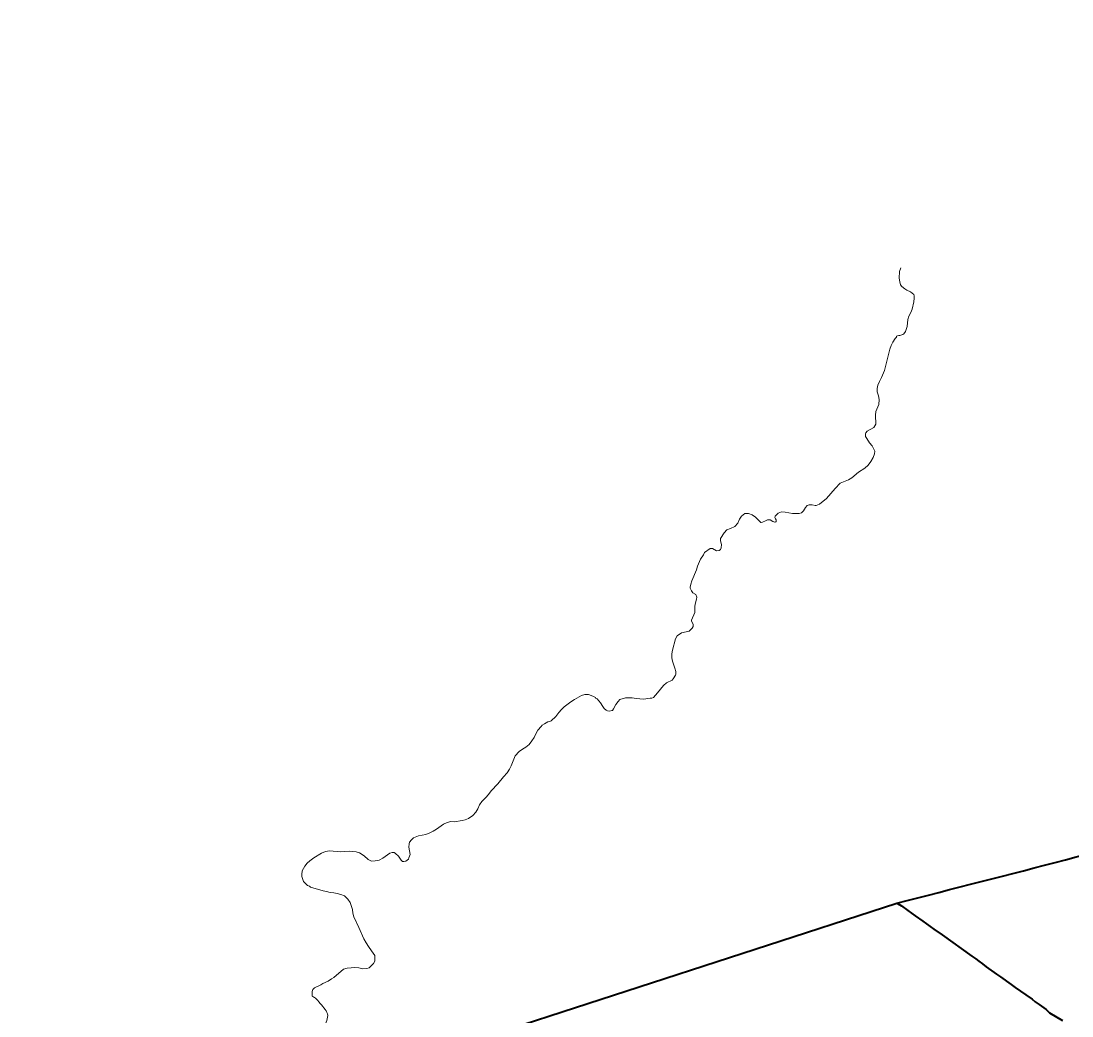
# Model space of a CAD drawing. Extents: x 553962 to 842807, y 8883888 to 9032388.
# Drawn here: x 594883 to 596517, y 8916524 to 8918071 of the extents above; entities that cross this region are included whole.
import ezdxf

# ---------------------------------------------------------------- set-up
doc = ezdxf.new("R2010")
doc.units = 0
doc.header["$LTSCALE"] = 200
doc.layers.add('6', color=7, linetype='Continuous', lineweight=13)

msp = doc.modelspace()

# ---------------------------------------------------------------- linework, layer by layer
at = {"layer": '6', "lineweight": 40}
msp.add_line((590967.2, 8914985.2), (596244.3, 8916699.1), dxfattribs=at)
at = {"layer": '6'}
for points in [[(596250.8, 8917687.3), (596248.7, 8917681.4), (596248.1, 8917671), (596249, 8917665.2), (596250.3, 8917660.7), (596252.4, 8917658.3), (596257.1, 8917654.4), (596260, 8917652.4), (596265.8, 8917650), (596270.7, 8917645.6), (596271.6, 8917643.7), (596271.6, 8917639.8), (596271.1, 8917634.4), (596268.2, 8917622.7), (596266.4, 8917617.8), (596263.4, 8917612), (596261.6, 8917606.8), (596260.5, 8917595.7), (596257.9, 8917588.2), (596255.4, 8917584.5), (596254.1, 8917583.7), (596249.3, 8917582.1), (596247.7, 8917582.2), (596245.3, 8917581.6), (596243.9, 8917580.7), (596243.9, 8917579.6), (596241.9, 8917577.3), (596238.1, 8917571.8), (596235.6, 8917566.4), (596233.7, 8917560.8), (596225.3, 8917527.3), (596220.9, 8917516.5), (596217.8, 8917510.6), (596215.1, 8917504.6), (596213.8, 8917499.6), (596214, 8917494.4), (596216, 8917488.3), (596217.2, 8917482.2), (596216.5, 8917474.5), (596212, 8917463.7), (596211.4, 8917457.9), (596212, 8917444.1), (596208.6, 8917438.8), (596198.3, 8917433.1), (596196.1, 8917430.4), (596195.8, 8917429.7), (596196, 8917424.9), (596198, 8917421.9), (596202, 8917414.9), (596206.1, 8917410.2), (596210.3, 8917401.9), (596209.8, 8917398), (596207.8, 8917392.2), (596204.3, 8917386.2), (596200.2, 8917380.3), (596194.8, 8917375.6), (596184.8, 8917369.3), (596174.7, 8917360.8), (596169.5, 8917357.7), (596156.6, 8917352.1), (596148.4, 8917343.8), (596135.3, 8917328.5), (596124.4, 8917319.8), (596118.9, 8917317.7), (596117.4, 8917317.7), (596113, 8917318.7), (596108, 8917318.5), (596105.3, 8917317.5), (596102.6, 8917314.5), (596099.2, 8917309.4), (596096.2, 8917306.2), (596092.9, 8917305.2), (596082.5, 8917305), (596071, 8917307.3), (596065.1, 8917307.5), (596059.9, 8917305.8), (596055.6, 8917301.1), (596055.1, 8917299.1), (596056.1, 8917296.6), (596057.1, 8917295.3), (596057.1, 8917292.5), (596056.6, 8917291.9), (596055.6, 8917291.5), (596054.9, 8917291.5), (596052, 8917292.5), (596047.6, 8917295.3), (596044.3, 8917295.4), (596043.6, 8917295.2), (596040.6, 8917293.5), (596035.6, 8917291.4), (596033.7, 8917290.9), (596033, 8917291.3), (596024.9, 8917299.5), (596019.8, 8917302.8), (596014.1, 8917305.2), (596009.1, 8917305.2), (596008.2, 8917305), (596002.9, 8917301.2), (595999.8, 8917296.2), (595997.1, 8917290.3), (595992.6, 8917285.1)], [(595992.6, 8917285.1), (595992.6, 8917285.1), (595986, 8917282), (595980.3, 8917279.9), (595975.9, 8917274.9), (595970.5, 8917266.3), (595970.4, 8917262.8), (595971.7, 8917256.9), (595971.4, 8917251.8), (595970.4, 8917249.2), (595968.2, 8917247.5), (595964.2, 8917247.1), (595957.9, 8917250.8), (595954.3, 8917250.6), (595945.7, 8917244.3), (595943.8, 8917240.9), (595939.2, 8917234.2), (595934.7, 8917223), (595933.1, 8917217.3), (595925.8, 8917200.6), (595924.2, 8917195.2), (595923, 8917190.3), (595923.1, 8917189.1), (595925.2, 8917184.7), (595927.4, 8917181.8), (595932.2, 8917178.9), (595933.5, 8917175.1), (595933.1, 8917172.1), (595931.4, 8917166.4), (595930.6, 8917161), (595930.6, 8917151)], [(595930.6, 8917151), (595925.3, 8917139.2), (595925.5, 8917138.4), (595927.9, 8917132.6), (595927.8, 8917129.4), (595926.4, 8917126.7), (595921.8, 8917122.2), (595909.9, 8917119.5), (595902.8, 8917114.8), (595900.6, 8917110.3), (595895.6, 8917092.5), (595894.9, 8917086.6), (595894.9, 8917080.8), (595895.8, 8917075.3), (595899.5, 8917064.5), (595900.8, 8917059.1), (595900.8, 8917055.3), (595900.3, 8917053.4), (595897, 8917047.9), (595895.5, 8917045.9), (595886.5, 8917041.5), (595881.7, 8917037.4), (595872.7, 8917026.1), (595866.1, 8917019.1), (595863.7, 8917017.9), (595861.3, 8917017.8), (595850.5, 8917016.4), (595844.8, 8917017), (595839.2, 8917017.2), (595833, 8917018.5), (595822.7, 8917018.5), (595814, 8917015.7), (595811.2, 8917012.6), (595807.6, 8917008), (595804.1, 8917001.3), (595802.3, 8916998.8), (595801.6, 8916998.5), (595797.7, 8916997.6), (595794.9, 8916998.2), (595792.6, 8916999.3), (595789.7, 8917001.9), (595787.4, 8917004.8), (595783.9, 8917010.5), (595778.5, 8917017.1), (595776.8, 8917017.5), (595775.9, 8917018.8), (595772.1, 8917021), (595765.3, 8917023.8), (595759.6, 8917023.8), (595754.2, 8917022), (595743.2, 8917015.9), (595737.9, 8917012.4), (595727.4, 8917004.5), (595723.2, 8917000.5), (595718.9, 8916995.4), (595714.4, 8916989.4), (595706.9, 8916982.7), (595706.2, 8916982.2), (595701.9, 8916981.1), (595696.7, 8916978.2), (595692.9, 8916975.7), (595691.4, 8916973.6), (595686.2, 8916968), (595683.2, 8916962.4), (595680.7, 8916956.7)], [(595680.7, 8916956.7), (595677.2, 8916951.3), (595673, 8916945.9), (595667.6, 8916941.7), (595662.7, 8916938.8), (595657.4, 8916935.1), (595651.2, 8916928.3), (595644.9, 8916912.5), (595642.6, 8916907.3), (595642.6, 8916907.3), (595638.8, 8916901.8), (595633.1, 8916895.6), (595624.1, 8916884.5), (595614, 8916873.5), (595609.5, 8916867.8), (595605.7, 8916863.5), (595599.3, 8916857.1), (595595.9, 8916851.8), (595593.3, 8916846), (595590.2, 8916840.6), (595585.5, 8916835.2), (595578.8, 8916830.7), (595573.4, 8916828.7), (595568.7, 8916827.4), (595556.8, 8916825.3), (595551, 8916826), (595545.6, 8916824.6), (595539.8, 8916821.7), (595529, 8916814), (595523.8, 8916810.8), (595518.6, 8916808.3), (595512.2, 8916806), (595501, 8916804), (595493, 8916800.5), (595489.8, 8916797.5), (595487.1, 8916794.1), (595486.5, 8916791.4)], [(595486.5, 8916791.4), (595485.9, 8916786.1), (595487.1, 8916780.3), (595487.9, 8916774.8), (595486.1, 8916769.5), (595485.1, 8916767.7), (595481.4, 8916764.4), (595478.3, 8916763.6), (595476, 8916764), (595473.8, 8916766.1), (595469.7, 8916772.2), (595465.4, 8916776.5), (595463, 8916777.9), (595459.9, 8916777.9), (595456.5, 8916776.8), (595445.4, 8916768.9), (595439.5, 8916765.8), (595433.6, 8916764.9), (595427.6, 8916764.3), (595422.4, 8916766.9), (595416.5, 8916772.4), (595409, 8916777.5), (595404.1, 8916778.8), (595398.9, 8916779.5), (595392.9, 8916780), (595386.3, 8916779.2), (595380.3, 8916778.8), (595362.5, 8916780.4), (595356.3, 8916779.2), (595350.2, 8916776.7), (595338.4, 8916769.8), (595331.8, 8916764.8), (595327.7, 8916761), (595324.2, 8916756.4), (595320.2, 8916749.1), (595319.3, 8916743.8), (595319.3, 8916740.6), (595322.3, 8916732.6), (595328.1, 8916726.5), (595331.5, 8916725.4), (595333.2, 8916724), (595352.5, 8916718), (595358, 8916717.1), (595363.6, 8916715.4), (595369.2, 8916715), (595374.4, 8916714.2), (595380.1, 8916712.7), (595385.8, 8916710.2), (595391.2, 8916705.5), (595394.8, 8916700.3), (595398.2, 8916689), (595398.9, 8916683.3), (595400.3, 8916677.6), (595408, 8916661.4), (595415.9, 8916643.4), (595419.4, 8916637.2), (595423, 8916631.7), (595427.9, 8916625.1), (595432.8, 8916617.5), (595433.2, 8916611.8), (595433, 8916609), (595431.2, 8916605.4), (595426.9, 8916600.8), (595424, 8916598.6), (595420.4, 8916597.2)], [(595420.4, 8916597.2), (595414.1, 8916597.1), (595408.1, 8916598.3), (595402, 8916598.8), (595396.1, 8916598.7), (595390, 8916597.8), (595384.2, 8916596.6), (595369.5, 8916583.5), (595365.6, 8916581.1), (595360.5, 8916577.8), (595352.3, 8916574.1), (595349.3, 8916571.8), (595339.4, 8916567.2), (595336.6, 8916564.6), (595335.5, 8916561.8), (595335.4, 8916554.6)]]:
    msp.add_lwpolyline(points, dxfattribs=at)
at = {"layer": '6', "lineweight": 40}
msp.add_lwpolyline([(596245.7, 8916698.7), (596252, 8916694.7), (596261.5, 8916687.4), (596267.4, 8916683.6), (596272.9, 8916679.3), (596284.8, 8916671.1), (596302.1, 8916658.7), (596315, 8916649.8), (596360.9, 8916616.4), (596367.5, 8916612.2), (596371.8, 8916608.8), (596377.7, 8916604.7), (596383.4, 8916599.9), (596399.5, 8916588.4), (596405.6, 8916584.3), (596422.1, 8916572.3), (596428.7, 8916568.1), (596444.9, 8916556.3), (596454.8, 8916549.8), (596459.8, 8916545.5), (596465.6, 8916541.6), (596476.8, 8916533.4), (596481.9, 8916528.6), (596501.9, 8916516.5)], dxfattribs=at)
msp.add_spline([(596244.3, 8916699.1), (596768.6, 8916837.7), (598135.3, 8917279.9), (599449.7, 8917687.2), (600558.2, 8918071.1)], degree=3, dxfattribs=at)
at = {"layer": '6'}
msp.add_spline([(595335.4, 8916554.6), (595340.6, 8916551.3), (595347.8, 8916543.2), (595355.9, 8916533.5), (595359.7, 8916524.4), (595357.2, 8916513.8), (595355, 8916505), (595358.4, 8916498.8), (595364.7, 8916488.5), (595369.3, 8916473.8), (595376.5, 8916460.9), (595382.8, 8916450.3), (595388.4, 8916441.6), (595393.1, 8916432.5), (595393.4, 8916422.5), (595392.8, 8916412.2), (595392.5, 8916392.5), (595391.5, 8916377.8), (595394.7, 8916368.8), (595406.8, 8916361.2), (595416.2, 8916353.4), (595427.5, 8916336.6), (595429.3, 8916317.8), (595418.1, 8916303.7), (595399.3, 8916283.7), (595389.3, 8916268.4), (595378.1, 8916255.3), (595356.5, 8916248.7), (595337.5, 8916237.4), (595332.5, 8916226.8), (595310, 8916207.4), (595246.2, 8916187.4)], degree=3, dxfattribs=at)

doc.saveas('drawing.dxf')
